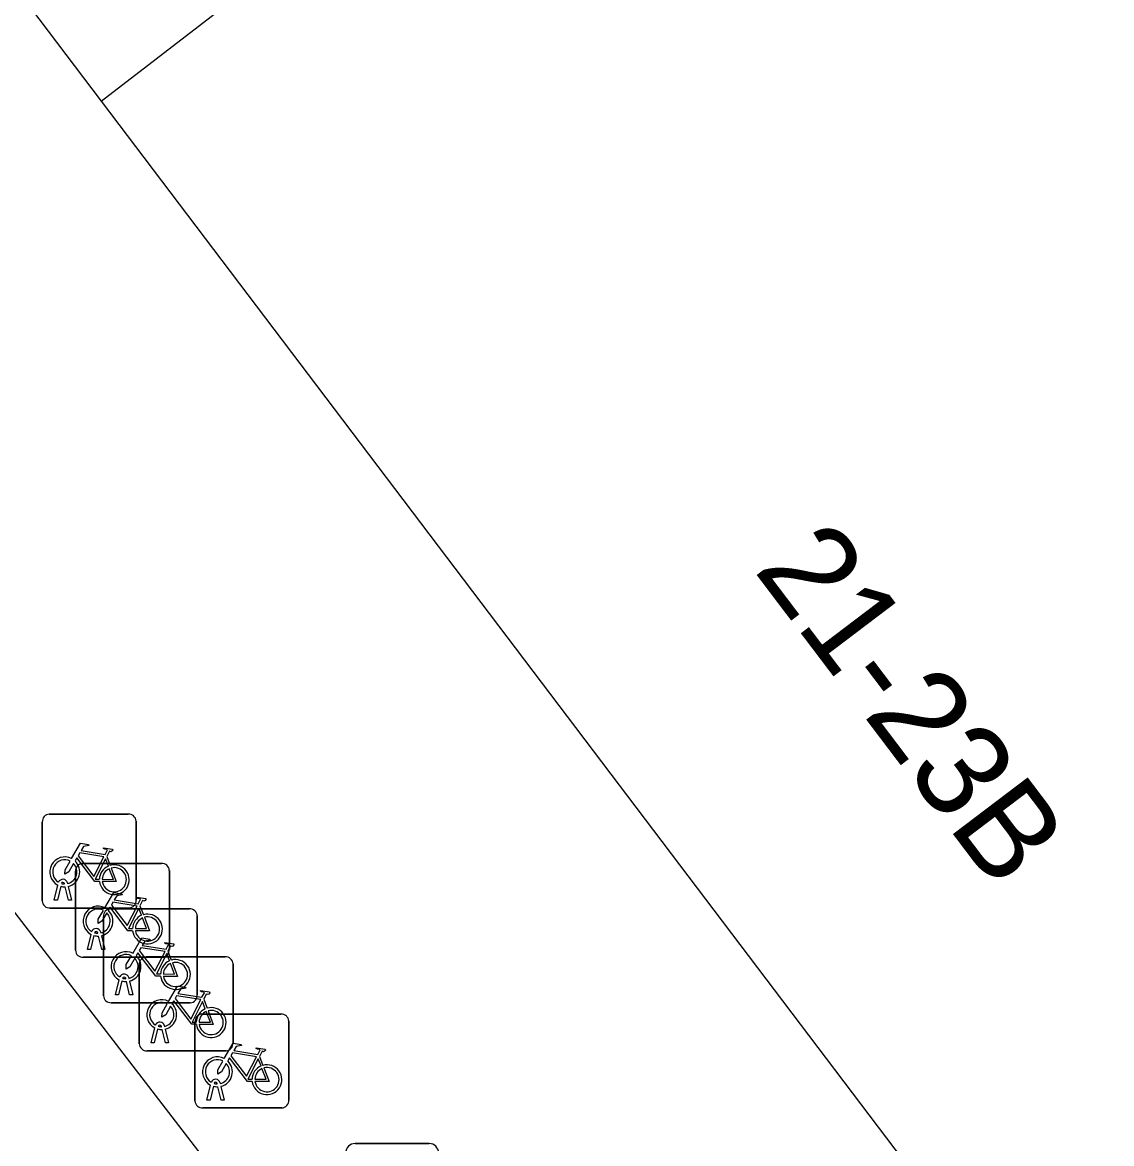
# Model space of a CAD drawing. Extents: x 160158 to 160921, y 381517 to 382041.
# Drawn here: x 160211.73 to 160223.34, y 381620.04 to 381631.98 of the extents above; entities that cross this region are included whole.
import ezdxf

# ---------------------------------------------------------------- set-up
doc = ezdxf.new("R2010")
doc.units = 0
for name, color, linetype in [('IMGEO_Afvalbak', 7, 'Continuous'), ('IMGEO_Fietsenrek', 7, 'Continuous'), ('IMGEO_Pand', 7, 'Continuous'), ('IMGEO_Pand_nummerreeks', 7, 'Continuous'), ('IMGEO_Voetpad_open', 7, 'Continuous')]:
    doc.layers.add(name, color=color, linetype=linetype)

msp = doc.modelspace()

# ---------------------------------------------------------------- linework, layer by layer
at = {"layer": 'IMGEO_Afvalbak'}
for p, q in [((160215.274, 381620.041), (160216.064, 381620.041)), ((160216.064, 381620.041), (160215.274, 381620.041))]:
    msp.add_line(p, q, dxfattribs=at)
for centre, start, end in [((160215.274, 381619.941), 90, 180), ((160215.274, 381619.941), 90, 180), ((160216.064, 381619.941), 0, 90), ((160216.064, 381619.941), 360, 90)]:
    msp.add_arc(centre, 0.1, start, end, dxfattribs=at)
at = {"layer": 'IMGEO_Fietsenrek'}
for p, q in [((160211.941, 381622.625), (160211.941, 381623.466)), ((160211.941, 381623.466), (160211.941, 381622.625)), ((160212.016, 381623.55), (160212.857, 381623.55)), ((160212.857, 381623.55), (160212.016, 381623.55)), ((160212.941, 381623.475), (160212.941, 381622.634)), ((160212.941, 381622.634), (160212.941, 381623.475)), ((160212.628, 381623.099), (160212.664, 381623.004)), ((160212.37, 381623.025), (160213.211, 381623.025)), ((160213.211, 381623.025), (160212.37, 381623.025)), ((160212.295, 381622.1), (160212.295, 381622.941)), ((160212.295, 381622.941), (160212.295, 381622.1)), ((160213.295, 381622.95), (160213.295, 381622.109)), ((160213.295, 381622.109), (160213.295, 381622.95)), ((160212.068, 381622.634), (160212.107, 381622.794)), ((160212.137, 381622.782), (160212.102, 381622.634)), ((160212.179, 381622.806), (160212.178, 381622.81)), ((160212.22, 381622.634), (160212.186, 381622.776)), ((160212.21, 381622.817), (160212.211, 381622.81)), ((160212.218, 381622.78), (160212.253, 381622.634)), ((160212.102, 381622.634), (160212.068, 381622.634)), ((160212.253, 381622.634), (160212.22, 381622.634)), ((160212.866, 381622.55), (160212.025, 381622.55)), ((160212.025, 381622.55), (160212.866, 381622.55)), ((160212.668, 381622.541), (160213.509, 381622.541)), ((160213.509, 381622.541), (160212.668, 381622.541)), ((160212.982, 381622.574), (160213.018, 381622.479)), ((160212.593, 381621.616), (160212.593, 381622.457)), ((160212.593, 381622.457), (160212.593, 381621.616)), ((160213.593, 381622.466), (160213.593, 381621.625)), ((160213.593, 381621.625), (160213.593, 381622.466)), ((160212.422, 381622.109), (160212.461, 381622.269)), ((160212.491, 381622.257), (160212.456, 381622.109)), ((160212.533, 381622.281), (160212.532, 381622.285)), ((160212.574, 381622.109), (160212.54, 381622.251)), ((160212.564, 381622.292), (160212.565, 381622.285)), ((160212.572, 381622.255), (160212.607, 381622.109)), ((160213.22, 381622.025), (160212.379, 381622.025)), ((160212.379, 381622.025), (160213.22, 381622.025)), ((160212.456, 381622.109), (160212.422, 381622.109)), ((160212.607, 381622.109), (160212.574, 381622.109)), ((160213.049, 381622.029), (160213.89, 381622.029)), ((160213.89, 381622.029), (160213.049, 381622.029)), ((160213.28, 381622.09), (160213.316, 381621.995)), ((160212.974, 381621.104), (160212.974, 381621.945)), ((160212.974, 381621.945), (160212.974, 381621.104)), ((160213.974, 381621.954), (160213.974, 381621.113)), ((160213.974, 381621.113), (160213.974, 381621.954)), ((160212.72, 381621.625), (160212.759, 381621.785)), ((160212.789, 381621.773), (160212.754, 381621.625)), ((160212.831, 381621.797), (160212.83, 381621.801)), ((160212.872, 381621.625), (160212.838, 381621.767)), ((160212.862, 381621.808), (160212.863, 381621.801)), ((160212.87, 381621.771), (160212.905, 381621.625)), ((160213.518, 381621.541), (160212.677, 381621.541)), ((160212.677, 381621.541), (160213.518, 381621.541)), ((160212.754, 381621.625), (160212.72, 381621.625)), ((160212.905, 381621.625), (160212.872, 381621.625)), ((160213.661, 381621.578), (160213.697, 381621.483)), ((160213.643, 381621.42), (160214.484, 381621.42)), ((160214.484, 381621.42), (160213.643, 381621.42)), ((160213.212, 381621.285), (160213.211, 381621.289)), ((160213.243, 381621.296), (160213.244, 381621.289)), ((160213.568, 381620.495), (160213.568, 381621.336)), ((160213.568, 381621.336), (160213.568, 381620.495)), ((160214.568, 381621.345), (160214.568, 381620.504)), ((160214.568, 381620.504), (160214.568, 381621.345)), ((160213.101, 381621.113), (160213.14, 381621.273)), ((160213.17, 381621.261), (160213.135, 381621.113)), ((160213.253, 381621.113), (160213.219, 381621.255)), ((160213.251, 381621.259), (160213.286, 381621.113)), ((160213.135, 381621.113), (160213.101, 381621.113)), ((160213.286, 381621.113), (160213.253, 381621.113)), ((160213.899, 381621.029), (160213.058, 381621.029)), ((160213.058, 381621.029), (160213.899, 381621.029)), ((160214.255, 381620.969), (160214.291, 381620.874)), ((160213.695, 381620.504), (160213.734, 381620.664)), ((160213.764, 381620.652), (160213.729, 381620.504)), ((160213.806, 381620.676), (160213.805, 381620.68)), ((160213.847, 381620.504), (160213.813, 381620.646)), ((160213.837, 381620.687), (160213.838, 381620.68)), ((160213.845, 381620.65), (160213.88, 381620.504)), ((160213.729, 381620.504), (160213.695, 381620.504)), ((160213.88, 381620.504), (160213.847, 381620.504)), ((160214.493, 381620.42), (160213.652, 381620.42)), ((160213.652, 381620.42), (160214.493, 381620.42))]:
    msp.add_line(p, q, dxfattribs=at)
for points in [[(160212.254, 381623.076), (160212.349, 381623.24), (160212.435, 381623.226), (160212.437, 381623.217), (160212.381, 381623.206), (160212.354, 381623.161), (160212.61, 381623.12)], [(160212.55, 381622.832), (160212.5, 381622.832), (160212.309, 381623.083), (160212.29, 381623.051)], [(160212.597, 381623.095), (160212.34, 381623.136), (160212.323, 381623.107), (160212.49, 381622.887), (160212.597, 381623.095)], [(160212.61, 381623.12), (160212.635, 381623.169), (160212.629, 381623.173), (160212.606, 381623.177), (160212.594, 381623.184), (160212.593, 381623.187), (160212.595, 381623.192), (160212.69, 381623.177), (160212.692, 381623.167), (160212.682, 381623.154), (160212.67, 381623.148), (160212.656, 381623.154), (160212.628, 381623.099)], [(160212.275, 381623.024), (160212.223, 381622.934), (160212.183, 381622.909), (160212.184, 381622.956), (160212.239, 381623.05)], [(160212.645, 381622.997), (160212.615, 381623.074), (160212.506, 381622.856), (160212.549, 381622.856)], [(160212.579, 381622.856), (160212.699, 381622.855), (160212.655, 381622.969)], [(160212.675, 381622.976), (160212.73, 381622.831), (160212.58, 381622.831)], [(160212.608, 381622.551), (160212.703, 381622.715), (160212.789, 381622.701), (160212.791, 381622.692), (160212.735, 381622.681), (160212.708, 381622.636), (160212.964, 381622.595)], [(160212.951, 381622.57), (160212.694, 381622.611), (160212.677, 381622.582), (160212.844, 381622.362), (160212.951, 381622.57)], [(160212.964, 381622.595), (160212.989, 381622.644), (160212.983, 381622.648), (160212.96, 381622.652), (160212.948, 381622.659), (160212.947, 381622.662), (160212.949, 381622.667), (160213.044, 381622.652), (160213.046, 381622.642), (160213.036, 381622.629), (160213.024, 381622.623), (160213.01, 381622.629), (160212.982, 381622.574)], [(160212.629, 381622.499), (160212.577, 381622.409), (160212.537, 381622.384), (160212.538, 381622.431), (160212.593, 381622.525)], [(160212.904, 381622.307), (160212.854, 381622.307), (160212.663, 381622.558), (160212.644, 381622.526)], [(160212.999, 381622.472), (160212.969, 381622.549), (160212.86, 381622.331), (160212.903, 381622.331)], [(160212.933, 381622.331), (160213.053, 381622.33), (160213.009, 381622.444)], [(160213.029, 381622.451), (160213.084, 381622.306), (160212.934, 381622.306)], [(160212.906, 381622.067), (160213.001, 381622.231), (160213.087, 381622.217), (160213.089, 381622.208), (160213.033, 381622.197), (160213.006, 381622.152), (160213.262, 381622.111)], [(160213.249, 381622.086), (160212.992, 381622.127), (160212.975, 381622.098), (160213.142, 381621.878), (160213.249, 381622.086)], [(160213.262, 381622.111), (160213.287, 381622.16), (160213.281, 381622.164), (160213.258, 381622.168), (160213.246, 381622.175), (160213.245, 381622.178), (160213.247, 381622.183), (160213.342, 381622.168), (160213.344, 381622.158), (160213.334, 381622.145), (160213.322, 381622.139), (160213.308, 381622.145), (160213.28, 381622.09)], [(160212.927, 381622.015), (160212.875, 381621.925), (160212.835, 381621.9), (160212.836, 381621.947), (160212.891, 381622.041)], [(160213.202, 381621.823), (160213.152, 381621.823), (160212.961, 381622.074), (160212.942, 381622.042)], [(160213.297, 381621.988), (160213.267, 381622.065), (160213.158, 381621.847), (160213.201, 381621.847)], [(160213.231, 381621.847), (160213.351, 381621.846), (160213.307, 381621.96)], [(160213.327, 381621.967), (160213.382, 381621.822), (160213.232, 381621.822)], [(160213.287, 381621.555), (160213.382, 381621.719), (160213.468, 381621.705), (160213.47, 381621.696), (160213.414, 381621.685), (160213.387, 381621.64), (160213.643, 381621.599)], [(160213.643, 381621.599), (160213.668, 381621.648), (160213.662, 381621.652), (160213.639, 381621.656), (160213.627, 381621.663), (160213.626, 381621.666), (160213.628, 381621.671), (160213.723, 381621.656), (160213.725, 381621.646), (160213.715, 381621.633), (160213.703, 381621.627), (160213.689, 381621.633), (160213.661, 381621.578)], [(160213.308, 381621.503), (160213.256, 381621.413), (160213.216, 381621.388), (160213.217, 381621.435), (160213.272, 381621.529)], [(160213.583, 381621.311), (160213.533, 381621.311), (160213.342, 381621.562), (160213.323, 381621.53)], [(160213.63, 381621.574), (160213.373, 381621.615), (160213.356, 381621.586), (160213.523, 381621.366), (160213.63, 381621.574)], [(160213.678, 381621.476), (160213.648, 381621.553), (160213.539, 381621.335), (160213.582, 381621.335)], [(160213.612, 381621.335), (160213.732, 381621.334), (160213.688, 381621.448)], [(160213.708, 381621.455), (160213.763, 381621.31), (160213.613, 381621.31)], [(160213.881, 381620.946), (160213.976, 381621.11), (160214.062, 381621.096), (160214.064, 381621.087), (160214.008, 381621.076), (160213.981, 381621.031), (160214.237, 381620.99)], [(160214.237, 381620.99), (160214.262, 381621.039), (160214.256, 381621.043), (160214.233, 381621.047), (160214.221, 381621.054), (160214.22, 381621.057), (160214.222, 381621.062), (160214.317, 381621.047), (160214.319, 381621.037), (160214.309, 381621.024), (160214.297, 381621.018), (160214.283, 381621.024), (160214.255, 381620.969)], [(160214.177, 381620.702), (160214.127, 381620.702), (160213.936, 381620.953), (160213.917, 381620.921)], [(160214.224, 381620.965), (160213.967, 381621.006), (160213.95, 381620.977), (160214.117, 381620.757), (160214.224, 381620.965)], [(160214.272, 381620.867), (160214.242, 381620.944), (160214.133, 381620.726), (160214.176, 381620.726)], [(160213.902, 381620.894), (160213.85, 381620.804), (160213.81, 381620.779), (160213.811, 381620.826), (160213.866, 381620.92)], [(160214.206, 381620.726), (160214.326, 381620.725), (160214.282, 381620.839)], [(160214.302, 381620.846), (160214.357, 381620.701), (160214.207, 381620.701)]]:
    msp.add_lwpolyline(points, dxfattribs=at)
for centre, radius, start, end in [((160212.019, 381623.472), 0.0779, 92.4484, 184.2845), ((160212.019, 381623.472), 0.0779, 92.4484, 184.2845), ((160212.863, 381623.472), 0.0779, 2.4484, 94.2845), ((160212.863, 381623.472), 0.0779, 2.4484, 94.2845), ((160212.181, 381622.935), 0.159, 62.6766, 242.1369), ((160212.181, 381622.935), 0.129, 63.3192, 238.903), ((160212.181, 381622.935), 0.129, 283.6043, 43.4302), ((160212.181, 381622.935), 0.159, 283.5766, 46.6042), ((160212.373, 381622.947), 0.0779, 92.4484, 184.2845), ((160212.373, 381622.947), 0.0779, 92.4484, 184.2845), ((160212.708, 381622.851), 0.159, 113.3408, 178.3217), ((160212.708, 381622.851), 0.159, 187.0065, 105.7708), ((160212.708, 381622.851), 0.129, 113.923, 177.9556), ((160212.708, 381622.851), 0.129, 188.6715, 104.5883), ((160213.217, 381622.947), 0.0779, 2.4484, 94.2845), ((160213.217, 381622.947), 0.0779, 2.4484, 94.2845), ((160212.161, 381622.806), 0.0499, 12.8025, 158.6934), ((160212.181, 381622.935), 0.159, 253.9967, 271.7867), ((160212.161, 381622.806), 0.0174, 12.8025, 163.4502), ((160212.181, 381622.935), 0.129, 253.415, 269.0204), ((160212.019, 381622.628), 0.0779, 182.4484, 274.2845), ((160212.019, 381622.628), 0.0779, 182.4484, 274.2845), ((160212.863, 381622.628), 0.0779, 272.4484, 4.2845), ((160212.863, 381622.628), 0.0779, 272.4484, 4.2845), ((160212.535, 381622.41), 0.159, 62.6766, 242.1369), ((160212.535, 381622.41), 0.129, 63.3192, 238.903), ((160212.535, 381622.41), 0.129, 283.6043, 43.4302), ((160212.535, 381622.41), 0.159, 283.5766, 46.6042), ((160212.671, 381622.463), 0.0779, 92.4484, 184.2845), ((160212.671, 381622.463), 0.0779, 92.4484, 184.2845), ((160213.062, 381622.326), 0.159, 187.0065, 105.7708), ((160213.515, 381622.463), 0.0779, 2.4484, 94.2845), ((160213.515, 381622.463), 0.0779, 2.4484, 94.2845), ((160213.062, 381622.326), 0.159, 113.3408, 178.3217), ((160213.062, 381622.326), 0.129, 113.923, 177.9556), ((160213.062, 381622.326), 0.129, 188.6715, 104.5883), ((160212.515, 381622.281), 0.0499, 12.8025, 158.6934), ((160212.535, 381622.41), 0.159, 253.9967, 271.7867), ((160212.515, 381622.281), 0.0174, 12.8025, 163.4502), ((160212.535, 381622.41), 0.129, 253.415, 269.0204), ((160212.373, 381622.103), 0.0779, 182.4484, 274.2845), ((160212.373, 381622.103), 0.0779, 182.4484, 274.2845), ((160212.833, 381621.926), 0.159, 62.6766, 242.1369), ((160212.833, 381621.926), 0.129, 63.3192, 238.903), ((160212.833, 381621.926), 0.129, 283.6043, 43.4302), ((160212.833, 381621.926), 0.159, 283.5766, 46.6042), ((160213.052, 381621.951), 0.0779, 92.4484, 184.2845), ((160213.052, 381621.951), 0.0779, 92.4484, 184.2845), ((160213.217, 381622.103), 0.0779, 272.4484, 4.2845), ((160213.217, 381622.103), 0.0779, 272.4484, 4.2845), ((160213.896, 381621.951), 0.0779, 2.4484, 94.2845), ((160213.896, 381621.951), 0.0779, 2.4484, 94.2845), ((160213.36, 381621.842), 0.159, 113.3408, 178.3217), ((160213.36, 381621.842), 0.159, 187.0065, 105.7708), ((160213.36, 381621.842), 0.129, 113.923, 177.9556), ((160213.36, 381621.842), 0.129, 188.6715, 104.5883), ((160212.813, 381621.797), 0.0499, 12.8025, 158.6934), ((160212.833, 381621.926), 0.159, 253.9967, 271.7867), ((160212.813, 381621.797), 0.0174, 12.8025, 163.4502), ((160212.833, 381621.926), 0.129, 253.415, 269.0204), ((160212.671, 381621.619), 0.0779, 182.4484, 274.2845), ((160212.671, 381621.619), 0.0779, 182.4484, 274.2845), ((160213.214, 381621.414), 0.159, 62.6766, 242.1369), ((160213.214, 381621.414), 0.129, 63.3192, 238.903), ((160213.214, 381621.414), 0.159, 283.5766, 46.6042), ((160213.515, 381621.619), 0.0779, 272.4484, 4.2845), ((160213.515, 381621.619), 0.0779, 272.4484, 4.2845), ((160213.214, 381621.414), 0.129, 283.6043, 43.4302), ((160213.646, 381621.342), 0.0779, 92.4484, 184.2845), ((160213.646, 381621.342), 0.0779, 92.4484, 184.2845), ((160213.741, 381621.33), 0.159, 113.3408, 178.3217), ((160213.741, 381621.33), 0.159, 187.0065, 105.7708), ((160213.741, 381621.33), 0.129, 113.923, 177.9556), ((160213.741, 381621.33), 0.129, 188.6715, 104.5883), ((160214.49, 381621.342), 0.0779, 2.4484, 94.2845), ((160214.49, 381621.342), 0.0779, 2.4484, 94.2845), ((160213.194, 381621.285), 0.0499, 12.8025, 158.6934), ((160213.194, 381621.285), 0.0174, 12.8025, 163.4502), ((160213.214, 381621.414), 0.129, 253.415, 269.0204), ((160213.214, 381621.414), 0.159, 253.9967, 271.7867), ((160213.052, 381621.107), 0.0779, 182.4484, 274.2845), ((160213.052, 381621.107), 0.0779, 182.4484, 274.2845), ((160213.896, 381621.107), 0.0779, 272.4484, 4.2845), ((160213.896, 381621.107), 0.0779, 272.4484, 4.2845), ((160213.808, 381620.805), 0.159, 62.6766, 242.1369), ((160213.808, 381620.805), 0.129, 63.3192, 238.903), ((160213.808, 381620.805), 0.129, 283.6043, 43.4302), ((160213.808, 381620.805), 0.159, 283.5766, 46.6042), ((160214.335, 381620.721), 0.159, 113.3408, 178.3217), ((160214.335, 381620.721), 0.159, 187.0065, 105.7708), ((160214.335, 381620.721), 0.129, 113.923, 177.9556), ((160214.335, 381620.721), 0.129, 188.6715, 104.5883), ((160213.788, 381620.676), 0.0499, 12.8025, 158.6934), ((160213.788, 381620.676), 0.0174, 12.8025, 163.4502), ((160213.808, 381620.805), 0.159, 253.9967, 271.7867), ((160213.808, 381620.805), 0.129, 253.415, 269.0204), ((160213.646, 381620.498), 0.0779, 182.4484, 274.2845), ((160213.646, 381620.498), 0.0779, 182.4484, 274.2845), ((160214.49, 381620.498), 0.0779, 272.4484, 4.2845), ((160214.49, 381620.498), 0.0779, 272.4484, 4.2845)]:
    msp.add_arc(centre, radius, start, end, dxfattribs=at)
at = {"layer": 'IMGEO_Pand'}
for points in [[(160212.568, 381631.144), (160229.025, 381643.813)], [(160207.737, 381637.521), (160212.568, 381631.144)], [(160212.568, 381631.144), (160226.18, 381613.178)]]:
    msp.add_lwpolyline(points, dxfattribs=at)
at = {"layer": 'IMGEO_Voetpad_open'}
msp.add_lwpolyline([(160228.264, 381600.92), (160200.851, 381636.528)], dxfattribs=at)

# ---------------------------------------------------------------- texts
at = {"layer": 'IMGEO_Pand_nummerreeks'}
msp.add_text('21-23B', height=1, rotation=307.1496, dxfattribs=at).set_placement((160219.513, 381626.151))

doc.saveas('drawing.dxf')
